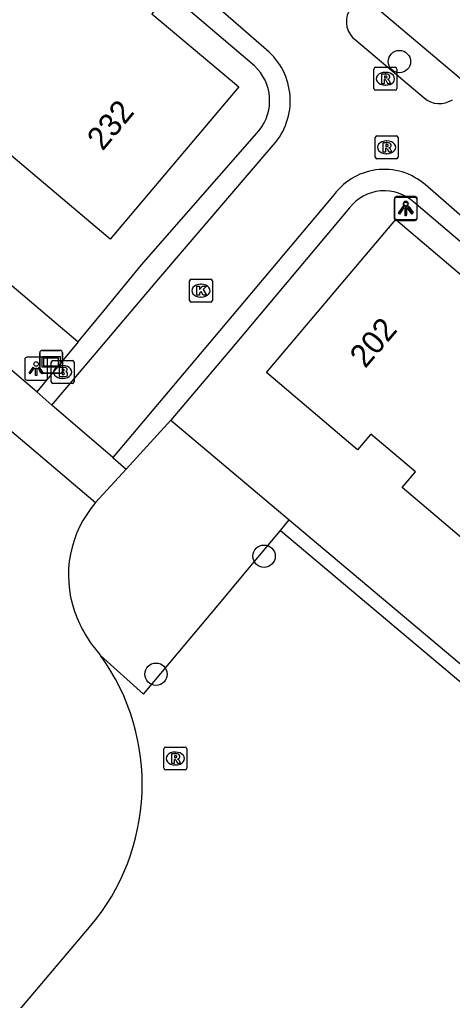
# Model space of a CAD drawing. Extents: x 156414 to 157775, y 382335 to 383765.
# Drawn here: x 157072.11 to 157091.01, y 382610.96 to 382653.8 of the extents above; entities that cross this region are included whole.
import ezdxf

# ---------------------------------------------------------------- set-up
doc = ezdxf.new("R2010")
doc.units = 0
for name, color, linetype in [('IMGEO_Boom', 7, 'Continuous'), ('IMGEO_Brandkraan', 7, 'Continuous'), ('IMGEO_Haag', 7, 'Continuous'), ('IMGEO_Kolk', 7, 'Continuous'), ('IMGEO_Lichtpunt', 7, 'Continuous'), ('IMGEO_Pand', 7, 'Continuous'), ('IMGEO_Pand_nummerreeks', 7, 'Continuous'), ('IMGEO_Parkeervlak_open', 7, 'Continuous'), ('IMGEO_Rijbaan_lokaal_open', 7, 'Continuous'), ('IMGEO_Rioolput', 7, 'Continuous'), ('IMGEO_Verklikker', 7, 'Continuous'), ('IMGEO_Voetpad_open', 7, 'Continuous')]:
    doc.layers.add(name, color=color, linetype=linetype)

msp = doc.modelspace()

# ---------------------------------------------------------------- linework, layer by layer
at = {"layer": 'IMGEO_Boom'}
for centre in [(157088.698, 382651.962), (157082.786, 382630.359), (157078.066, 382625.205)]:
    msp.add_circle(centre, 0.489, dxfattribs=at)
at = {"layer": 'IMGEO_Brandkraan'}
for p, q in [((157073.489, 382637.978), (157073.489, 382638.83)), ((157073.564, 382638.904), (157074.416, 382638.904)), ((157074.49, 382638.83), (157074.49, 382637.978)), ((157073.977, 382638.684), (157074.002, 382638.684)), ((157074, 382638.124), (157073.975, 382638.124)), ((157074.416, 382637.904), (157073.564, 382637.904))]:
    msp.add_line(p, q, dxfattribs=at)
for points in [[(157073.489, 382637.978), (157073.489, 382638.83)], [(157073.564, 382638.904), (157074.416, 382638.904)], [(157074.49, 382638.83), (157074.49, 382637.978)], [(157073.837, 382638.604), (157073.837, 382638.204), (157074.05, 382638.204)], [(157074.068, 382638.604), (157073.837, 382638.604)], [(157074.016, 382638.523), (157073.962, 382638.523), (157073.962, 382638.447)], [(157073.962, 382638.447), (157074.015, 382638.447)], [(157074.024, 382638.371), (157073.962, 382638.371), (157073.962, 382638.29)], [(157073.962, 382638.29), (157074.024, 382638.29)], [(157074.416, 382637.904), (157073.564, 382637.904)]]:
    msp.add_lwpolyline(points, dxfattribs=at)
for centre, radius, start, end in [((157073.566, 382638.828), 0.0765, 91.552, 178.448), ((157073.566, 382638.828), 0.0765, 91.552, 178.448), ((157074.414, 382638.828), 0.0765, 1.552, 88.448), ((157074.414, 382638.828), 0.0765, 1.552, 88.448), ((157074.017, 382638.485), 0.0379, 267.8285, 90.9355), ((157074.025, 382638.33), 0.0404, 269.8759, 90.5077), ((157074.072, 382638.459), 0.145, 59.4692, 91.5367), ((157074.097, 382638.506), 0.0922, 285.5137, 58.1501), ((157074.102, 382638.314), 0.105, 301.3115, 78.989), ((157073.566, 382637.98), 0.0765, 181.552, 268.448), ((157073.566, 382637.98), 0.0765, 181.552, 268.448), ((157074.056, 382638.455), 0.251, 268.6676, 293.5347), ((157074.414, 382637.98), 0.0765, 271.552, 358.448), ((157074.414, 382637.98), 0.0765, 271.552, 358.448)]:
    msp.add_arc(centre, radius, start, end, dxfattribs=at)
for centre, major_axis, ratio, start_param, end_param in [((157073.976, 382638.404), (-0.387, 0.002), 0.722429, 4.712389, 7.853982), ((157074.001, 382638.404), (-0.39, 0.002), 0.717154, 1.570796, 4.712389)]:
    msp.add_ellipse(centre, major_axis=major_axis, ratio=ratio, start_param=start_param, end_param=end_param, dxfattribs=at)
at = {"layer": 'IMGEO_Haag'}
for points in [[(157083.499, 382631.489), (157100.998, 382616.771), (157155.234, 382680.544), (157057.039, 382763.88), (157024.771, 382733.376), (156998.927, 382703.165), (157017.374, 382687.547)], [(157083.884, 382631.949), (157100.928, 382617.614), (157154.388, 382680.475), (157057.061, 382763.075), (157025.206, 382732.962), (157021.009, 382728.308), (156999.775, 382703.233), (157017.757, 382688.01)], [(157069.523, 382644.078), (157074.665, 382639.722)], [(157078.713, 382636.298), (157083.884, 382631.949)], [(157083.499, 382631.489), (157083.884, 382631.949)], [(157075.646, 382626.03), (157077.523, 382624.341), (157080.851, 382628.303), (157081.911, 382629.591), (157083.499, 382631.489)]]:
    msp.add_lwpolyline(points, dxfattribs=at)
at = {"layer": 'IMGEO_Kolk'}
for p, q in [((157079.529, 382641.53), (157079.529, 382642.382)), ((157079.604, 382642.456), (157080.456, 382642.456)), ((157080.017, 382642.236), (157080.042, 382642.236)), ((157080.53, 382642.382), (157080.53, 382641.53)), ((157080.456, 382641.456), (157079.604, 382641.456)), ((157080.04, 382641.676), (157080.015, 382641.676))]:
    msp.add_line(p, q, dxfattribs=at)
for points in [[(157079.529, 382641.53), (157079.529, 382642.382)], [(157079.604, 382642.456), (157080.456, 382642.456)], [(157080.53, 382642.382), (157080.53, 382641.53)], [(157079.85, 382642.156), (157079.973, 382642.156), (157079.973, 382642.005), (157080.103, 382642.156), (157080.267, 382642.156), (157080.121, 382642.005), (157080.274, 382641.756), (157080.122, 382641.756), (157080.037, 382641.92), (157079.973, 382641.853), (157079.973, 382641.756), (157079.85, 382641.756), (157079.85, 382642.156)], [(157080.456, 382641.456), (157079.604, 382641.456)]]:
    msp.add_lwpolyline(points, dxfattribs=at)
for centre, start, end in [((157079.606, 382642.38), 91.552, 178.448), ((157079.606, 382642.38), 91.552, 178.448), ((157080.454, 382642.38), 1.552, 88.448), ((157080.454, 382642.38), 1.552, 88.448), ((157079.606, 382641.532), 181.552, 268.448), ((157079.606, 382641.532), 181.552, 268.448), ((157080.454, 382641.532), 271.552, 358.448), ((157080.454, 382641.532), 271.552, 358.448)]:
    msp.add_arc(centre, 0.0765, start, end, dxfattribs=at)
for centre, major_axis, ratio, start_param, end_param in [((157080.016, 382641.956), (-0.387, 0.002), 0.722429, 4.712389, 7.853982), ((157080.041, 382641.956), (-0.39, 0.002), 0.717154, 1.570796, 4.712389)]:
    msp.add_ellipse(centre, major_axis=major_axis, ratio=ratio, start_param=start_param, end_param=end_param, dxfattribs=at)
at = {"layer": 'IMGEO_Lichtpunt'}
for p, q in [((157089.383, 382646.066), (157088.575, 382646.066)), ((157089.383, 382646.066), (157088.575, 382646.066)), ((157088.471, 382645.927), (157088.471, 382645.12)), ((157088.471, 382645.927), (157088.471, 382645.12)), ((157088.481, 382645.971), (157088.481, 382645.164)), ((157088.481, 382645.971), (157088.481, 382645.164)), ((157089.373, 382646.022), (157088.565, 382646.022)), ((157089.373, 382646.022), (157088.565, 382646.022)), ((157089.467, 382645.12), (157089.467, 382645.927)), ((157089.467, 382645.12), (157089.467, 382645.927)), ((157089.477, 382645.164), (157089.477, 382645.971)), ((157089.477, 382645.164), (157089.477, 382645.971)), ((157088.565, 382645.026), (157089.373, 382645.026)), ((157088.565, 382645.026), (157089.373, 382645.026)), ((157088.575, 382645.07), (157089.383, 382645.07)), ((157088.575, 382645.07), (157089.383, 382645.07)), ((157072.333, 382638.955), (157072.333, 382638.148)), ((157072.333, 382638.955), (157072.333, 382638.148)), ((157073.235, 382639.05), (157072.427, 382639.05)), ((157073.235, 382639.05), (157072.427, 382639.05)), ((157073.329, 382638.148), (157073.329, 382638.955)), ((157073.329, 382638.148), (157073.329, 382638.955)), ((157072.427, 382638.054), (157073.235, 382638.054)), ((157072.427, 382638.054), (157073.235, 382638.054))]:
    msp.add_line(p, q, dxfattribs=at)
for points in [[(157088.855, 382645.635), (157088.894, 382645.607), (157088.706, 382645.345), (157088.668, 382645.372), (157088.855, 382645.635)], [(157089.067, 382645.607), (157089.105, 382645.634), (157089.292, 382645.372), (157089.253, 382645.344), (157089.067, 382645.607)], [(157088.845, 382645.591), (157088.884, 382645.563), (157088.696, 382645.301), (157088.658, 382645.328), (157088.845, 382645.591)], [(157088.947, 382645.543), (157088.994, 382645.543), (157088.994, 382645.221), (157088.947, 382645.221), (157088.947, 382645.543)], [(157088.957, 382645.587), (157089.004, 382645.587), (157089.004, 382645.265), (157088.957, 382645.265), (157088.957, 382645.587)], [(157089.057, 382645.563), (157089.095, 382645.59), (157089.282, 382645.328), (157089.243, 382645.3), (157089.057, 382645.563)], [(157072.707, 382638.619), (157072.746, 382638.591), (157072.558, 382638.329), (157072.52, 382638.356), (157072.707, 382638.619)], [(157072.809, 382638.571), (157072.856, 382638.571), (157072.856, 382638.249), (157072.809, 382638.249), (157072.809, 382638.571)], [(157072.919, 382638.591), (157072.957, 382638.618), (157073.144, 382638.356), (157073.105, 382638.328), (157072.919, 382638.591)]]:
    msp.add_lwpolyline(points, dxfattribs=at)
for centre in [(157088.97, 382645.725), (157088.98, 382645.769), (157072.832, 382638.753)]:
    msp.add_circle(centre, 0.0994, dxfattribs=at)
for centre, start, end in [((157088.575, 382645.971), 90, 180), ((157088.575, 382645.971), 90, 180), ((157089.383, 382645.971), 0, 90), ((157089.383, 382645.971), 0, 90), ((157088.565, 382645.927), 90, 180), ((157088.565, 382645.927), 90, 180), ((157089.373, 382645.927), 0, 90), ((157089.373, 382645.927), 0, 90), ((157088.565, 382645.12), 180, 270), ((157088.565, 382645.12), 180, 270), ((157088.575, 382645.164), 180, 270), ((157088.575, 382645.164), 180, 270), ((157089.373, 382645.12), 270, 0), ((157089.373, 382645.12), 270, 360), ((157089.383, 382645.164), 270, 0), ((157089.383, 382645.164), 270, 360), ((157072.427, 382638.955), 90, 180), ((157072.427, 382638.955), 90, 180), ((157073.235, 382638.955), 0, 90), ((157073.235, 382638.955), 0, 90), ((157072.427, 382638.148), 180, 270), ((157072.427, 382638.148), 180, 270), ((157073.235, 382638.148), 270, 0), ((157073.235, 382638.148), 270, 360)]:
    msp.add_arc(centre, 0.0946, start, end, dxfattribs=at)
at = {"layer": 'IMGEO_Pand'}
for points in [[(157078.125, 382654.361), (157077.888, 382654.049), (157081.687, 382650.856), (157076.065, 382644.201), (157070.314, 382649.055), (157070.928, 382649.821), (157065.364, 382654.546), (157067.587, 382657.281), (157062.243, 382661.812), (157065.234, 382665.289)], [(157105.338, 382630.784), (157107.614, 382628.83), (157104.212, 382624.793), (157100.569, 382627.995), (157098.974, 382626.145), (157095.821, 382628.815), (157095.136, 382628.006), (157088.822, 382633.354), (157089.403, 382634.041), (157087.453, 382635.686), (157086.869, 382635), (157082.896, 382638.38), (157088.538, 382645.059), (157092.368, 382641.822)]]:
    msp.add_lwpolyline(points, dxfattribs=at)
at = {"layer": 'IMGEO_Parkeervlak_open'}
msp.add_lwpolyline([(157091.638, 382650.975), (157087.643, 382654.359), (157092.825, 382660.479), (157094.053, 382659.418), (157094.546, 382660.003), (157092.683, 382661.545)], dxfattribs=at)
at = {"layer": 'IMGEO_Rijbaan_lokaal_open'}
for points in [[(157082.895, 382652.477), (157080.769, 382654.32), (157116.675, 382696.742), (157128.088, 382687.021), (157092.121, 382644.588), (157089.934, 382646.493)], [(157086.789, 382652.903), (157089.775, 382650.377)], [(157073.524, 382636.956), (157078.193, 382642.479), (157083.187, 382648.317)], [(157085.852, 382646.157), (157080.854, 382640.215), (157076.186, 382634.672)], [(157076.186, 382634.672), (157073.524, 382636.956)], [(157071.666, 382635.901), (157075.428, 382632.701)], [(157051.486, 382586.188), (157075.166, 382614.156)]]:
    msp.add_lwpolyline(points, dxfattribs=at)
for centre, radius, start, end in [((157087.387, 382653.713), 1.007, 153.9779, 233.5772), ((157081.033, 382650.256), 2.898, 318.0108, 50.0195), ((157090.445, 382651.136), 1.012, 228.589, 304.1026), ((157088.041, 382644.524), 2.731, 46.1303, 143.2808), ((157079.072, 382629.53), 4.831, 138.9681, 199.1635), ((157079.941, 382629.876), 5.765, 199.5801, 221.8442), ((157067.834, 382620.399), 9.63, 319.5862, 35.784)]:
    msp.add_arc(centre, radius, start, end, dxfattribs=at)
at = {"layer": 'IMGEO_Rioolput'}
for p, q in [((157087.585, 382650.786), (157087.585, 382651.638)), ((157087.66, 382651.712), (157088.512, 382651.712)), ((157088.586, 382651.638), (157088.586, 382650.786)), ((157088.073, 382651.492), (157088.098, 382651.492)), ((157088.096, 382650.932), (157088.071, 382650.932)), ((157088.512, 382650.712), (157087.66, 382650.712)), ((157087.639, 382647.79), (157087.639, 382648.642)), ((157087.714, 382648.716), (157088.566, 382648.716)), ((157088.64, 382648.642), (157088.64, 382647.79)), ((157088.127, 382648.496), (157088.152, 382648.496)), ((157088.15, 382647.936), (157088.125, 382647.936)), ((157088.566, 382647.716), (157087.714, 382647.716)), ((157078.411, 382621.099), (157078.411, 382621.951)), ((157078.486, 382622.025), (157079.338, 382622.025)), ((157078.899, 382621.805), (157078.924, 382621.805)), ((157079.412, 382621.951), (157079.412, 382621.099)), ((157078.922, 382621.245), (157078.897, 382621.245)), ((157079.338, 382621.025), (157078.486, 382621.025))]:
    msp.add_line(p, q, dxfattribs=at)
for points in [[(157087.585, 382650.786), (157087.585, 382651.638)], [(157087.66, 382651.712), (157088.512, 382651.712)], [(157088.586, 382651.638), (157088.586, 382650.786)], [(157088.174, 382651.41), (157087.922, 382651.412), (157087.922, 382651.012)], [(157088.1, 382651.331), (157088.046, 382651.331), (157088.046, 382651.25)], [(157088.046, 382651.25), (157088.098, 382651.25)], [(157087.922, 382651.012), (157088.046, 382651.012), (157088.046, 382651.174), (157088.057, 382651.174)], [(157088.104, 382651.145), (157088.175, 382651.012), (157088.315, 382651.012), (157088.25, 382651.138)], [(157088.512, 382650.712), (157087.66, 382650.712)], [(157087.639, 382647.79), (157087.639, 382648.642)], [(157087.714, 382648.716), (157088.566, 382648.716)], [(157088.64, 382648.642), (157088.64, 382647.79)], [(157088.228, 382648.414), (157087.976, 382648.416), (157087.976, 382648.016)], [(157088.154, 382648.335), (157088.1, 382648.335), (157088.1, 382648.254)], [(157088.1, 382648.254), (157088.152, 382648.254)], [(157087.976, 382648.016), (157088.1, 382648.016), (157088.1, 382648.178), (157088.111, 382648.178)], [(157088.158, 382648.149), (157088.229, 382648.016), (157088.369, 382648.016), (157088.304, 382648.142)], [(157088.566, 382647.716), (157087.714, 382647.716)], [(157078.411, 382621.099), (157078.411, 382621.951)], [(157078.486, 382622.025), (157079.338, 382622.025)], [(157079, 382621.723), (157078.748, 382621.725), (157078.748, 382621.325)], [(157078.926, 382621.644), (157078.872, 382621.644), (157078.872, 382621.563)], [(157079.412, 382621.951), (157079.412, 382621.099)], [(157078.748, 382621.325), (157078.872, 382621.325), (157078.872, 382621.487), (157078.883, 382621.487)], [(157078.872, 382621.563), (157078.924, 382621.563)], [(157078.93, 382621.458), (157079.001, 382621.325), (157079.141, 382621.325), (157079.076, 382621.451)], [(157079.338, 382621.025), (157078.486, 382621.025)]]:
    msp.add_lwpolyline(points, dxfattribs=at)
for centre, radius, start, end in [((157087.662, 382651.636), 0.0765, 91.552, 178.448), ((157087.662, 382651.636), 0.0765, 91.552, 178.448), ((157088.51, 382651.636), 0.0765, 1.552, 88.448), ((157088.51, 382651.636), 0.0765, 1.552, 88.448), ((157088.082, 382651.439), 0.19, 274.7715, 282.9687), ((157088.106, 382651.235), 0.0964, 77.0061, 93.1865), ((157088.12, 382651.292), 0.0378, 276.6634, 79.6772), ((157088.173, 382651.3), 0.109, 350.3612, 89.416), ((157088.171, 382651.3), 0.112, 277.5842, 350.9817), ((157087.662, 382650.788), 0.0765, 181.552, 268.448), ((157087.662, 382650.788), 0.0765, 181.552, 268.448), ((157088.056, 382651.121), 0.0533, 26.0293, 88.6989), ((157088.155, 382651.085), 0.108, 29.5134, 73.7905), ((157088.51, 382650.788), 0.0765, 271.552, 358.448), ((157088.51, 382650.788), 0.0765, 271.552, 358.448), ((157087.716, 382648.64), 0.0765, 91.552, 178.448), ((157087.716, 382648.64), 0.0765, 91.552, 178.448), ((157088.564, 382648.64), 0.0765, 1.552, 88.448), ((157088.564, 382648.64), 0.0765, 1.552, 88.448), ((157088.136, 382648.443), 0.19, 274.7715, 282.9687), ((157088.16, 382648.239), 0.0964, 77.0061, 93.1865), ((157088.174, 382648.296), 0.0378, 276.6634, 79.6772), ((157088.227, 382648.304), 0.109, 350.3612, 89.416), ((157088.225, 382648.304), 0.112, 277.5842, 350.9817), ((157087.716, 382647.792), 0.0765, 181.552, 268.448), ((157087.716, 382647.792), 0.0765, 181.552, 268.448), ((157088.11, 382648.125), 0.0533, 26.0293, 88.6989), ((157088.209, 382648.089), 0.108, 29.5134, 73.7905), ((157088.564, 382647.792), 0.0765, 271.552, 358.448), ((157088.564, 382647.792), 0.0765, 271.552, 358.448), ((157078.488, 382621.949), 0.0765, 91.552, 178.448), ((157078.488, 382621.949), 0.0765, 91.552, 178.448), ((157078.932, 382621.548), 0.0964, 77.0061, 93.1865), ((157078.946, 382621.605), 0.0378, 276.6634, 79.6772), ((157078.999, 382621.613), 0.109, 350.3612, 89.416), ((157079.336, 382621.949), 0.0765, 1.552, 88.448), ((157079.336, 382621.949), 0.0765, 1.552, 88.448), ((157078.882, 382621.434), 0.0533, 26.0293, 88.6989), ((157078.908, 382621.752), 0.19, 274.7715, 282.9687), ((157078.997, 382621.613), 0.112, 277.5842, 350.9817), ((157078.981, 382621.398), 0.108, 29.5134, 73.7905), ((157078.488, 382621.101), 0.0765, 181.552, 268.448), ((157078.488, 382621.101), 0.0765, 181.552, 268.448), ((157079.336, 382621.101), 0.0765, 271.552, 358.448), ((157079.336, 382621.101), 0.0765, 271.552, 358.448)]:
    msp.add_arc(centre, radius, start, end, dxfattribs=at)
for centre, major_axis, ratio, start_param, end_param in [((157088.072, 382651.212), (-0.387, 0.002), 0.722429, 4.712389, 7.853982), ((157088.097, 382651.212), (-0.39, 0.002), 0.717154, 1.570796, 4.712389), ((157088.126, 382648.216), (-0.387, 0.002), 0.722429, 4.712389, 7.853982), ((157088.151, 382648.216), (-0.39, 0.002), 0.717154, 1.570796, 4.712389), ((157078.898, 382621.525), (-0.387, 0.002), 0.722429, 4.712389, 7.853982), ((157078.923, 382621.525), (-0.39, 0.002), 0.717154, 1.570796, 4.712389)]:
    msp.add_ellipse(centre, major_axis=major_axis, ratio=ratio, start_param=start_param, end_param=end_param, dxfattribs=at)
at = {"layer": 'IMGEO_Verklikker'}
for p, q in [((157072.987, 382638.449), (157072.987, 382639.249)), ((157072.987, 382639.249), (157072.987, 382638.449)), ((157073.087, 382639.349), (157073.877, 382639.349)), ((157073.877, 382639.349), (157073.087, 382639.349)), ((157073.977, 382639.249), (157073.977, 382638.449)), ((157073.977, 382638.449), (157073.977, 382639.249)), ((157073.877, 382638.349), (157073.087, 382638.349)), ((157073.087, 382638.349), (157073.877, 382638.349))]:
    msp.add_line(p, q, dxfattribs=at)
for points in [[(157073.088, 382639.081), (157073.876, 382639.081), (157073.876, 382638.617), (157073.088, 382638.617), (157073.088, 382639.081)], [(157073.153, 382639.016), (157073.153, 382638.682), (157073.811, 382638.682), (157073.811, 382639.016), (157073.153, 382639.016)]]:
    msp.add_lwpolyline(points, dxfattribs=at)
for centre, start, end in [((157073.087, 382639.249), 90, 180), ((157073.087, 382639.249), 90, 180), ((157073.877, 382639.249), 0, 90), ((157073.877, 382639.249), 360, 90), ((157073.087, 382638.449), 180, 270), ((157073.087, 382638.449), 180, 270), ((157073.877, 382638.449), 270, 0), ((157073.877, 382638.449), 270, 0)]:
    msp.add_arc(centre, 0.1, start, end, dxfattribs=at)
at = {"layer": 'IMGEO_Voetpad_open'}
for points in [[(157082.363, 382651.78), (157079.465, 382654.239), (157116.559, 382697.961), (157129.305, 382687.146), (157092.239, 382643.346), (157089.335, 382645.82)], [(157074.665, 382639.722), (157075.781, 382641.07), (157077.434, 382643.091), (157082.571, 382648.95)], [(157086.52, 382645.573), (157081.52, 382639.615), (157078.713, 382636.298)], [(157072.861, 382637.544), (157067.778, 382641.856)], [(157074.665, 382639.722), (157072.861, 382637.544)], [(157072.861, 382637.544), (157073.524, 382636.956)], [(157078.713, 382636.298), (157076.761, 382634.16)], [(157076.186, 382634.672), (157076.761, 382634.16)], [(157076.761, 382634.16), (157075.428, 382632.701)]]:
    msp.add_lwpolyline(points, dxfattribs=at)
for centre, radius, start, end in [((157080.952, 382650.254), 2.079, 321.1604, 47.2467), ((157088.041, 382644.398), 1.922, 47.7043, 142.3248)]:
    msp.add_arc(centre, radius, start, end, dxfattribs=at)

# ---------------------------------------------------------------- texts
at = {"layer": 'IMGEO_Pand_nummerreeks'}
for s, rotation, p in [('232', 50.2902, (157075.738, 382648.028)), ('202', 49.6153, (157087.205, 382638.529))]:
    msp.add_text(s, height=1, rotation=rotation, dxfattribs=at).set_placement(p)

doc.saveas('drawing.dxf')
